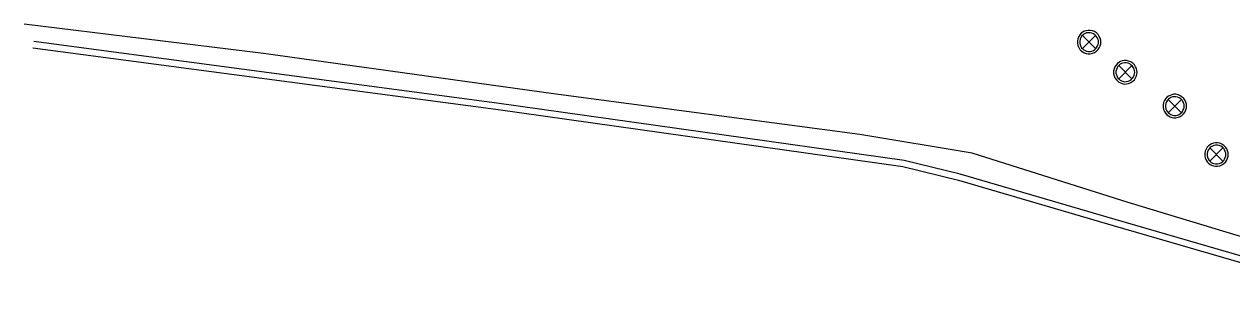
# Model space of a CAD drawing. Extents: x 2161152 to 2175754, y 602179 to 617749.
# Drawn here: x 2164775.8 to 2164879.1, y 607441.8 to 607466.1 of the extents above; entities that cross this region are included whole.
import ezdxf

# ---------------------------------------------------------------- set-up
doc = ezdxf.new("R2010")
doc.units = 0
for name, color, linetype in [('RD_EX_BldgApp_Post', 7, 'Continuous'), ('RD_EX_H2O', 7, 'Continuous'), ('RD_EX_WALL_Retaining', 7, 'Continuous')]:
    doc.layers.add(name, color=color, linetype=linetype)

msp = doc.modelspace()

# ---------------------------------------------------------------- linework, layer by layer
at = {"layer": 'RD_EX_BldgApp_Post'}
for p, q in [((2164867.49, 607464.03), (2164866.36, 607465.16)), ((2164866.36, 607464.03), (2164867.49, 607465.16)), ((2164870.59, 607461.45), (2164869.46, 607462.58)), ((2164869.46, 607461.45), (2164870.59, 607462.58)), ((2164874.83, 607458.56), (2164873.69, 607459.7)), ((2164873.69, 607458.56), (2164874.83, 607459.7)), ((2164878.38, 607454.42), (2164877.25, 607455.56)), ((2164877.25, 607454.42), (2164878.38, 607455.56))]:
    msp.add_line(p, q, dxfattribs=at)
for points in [[(2164867.93, 607464.59), (2164867.92, 607464.75), (2164867.88, 607464.91), (2164867.8, 607465.07), (2164867.7, 607465.23), (2164867.56, 607465.37), (2164867.4, 607465.48), (2164867.21, 607465.55), (2164867.03, 607465.59), (2164866.84, 607465.59), (2164866.67, 607465.56), (2164866.51, 607465.51), (2164866.38, 607465.43), (2164866.25, 607465.34), (2164866.14, 607465.21), (2164866.04, 607465.06), (2164865.97, 607464.88), (2164865.93, 607464.69), (2164865.93, 607464.49), (2164865.97, 607464.3), (2164866.04, 607464.12), (2164866.14, 607463.97), (2164866.25, 607463.85), (2164866.38, 607463.75), (2164866.51, 607463.68), (2164866.67, 607463.62), (2164866.84, 607463.59), (2164867.03, 607463.59), (2164867.21, 607463.63), (2164867.4, 607463.71), (2164867.56, 607463.82), (2164867.7, 607463.96), (2164867.8, 607464.11), (2164867.88, 607464.27), (2164867.92, 607464.44), (2164867.93, 607464.59)], [(2164867.73, 607464.59), (2164867.72, 607464.72), (2164867.69, 607464.85), (2164867.63, 607464.98), (2164867.54, 607465.1), (2164867.43, 607465.21), (2164867.3, 607465.3), (2164867.16, 607465.36), (2164867.01, 607465.39), (2164866.86, 607465.39), (2164866.72, 607465.37), (2164866.6, 607465.32), (2164866.49, 607465.27), (2164866.39, 607465.19), (2164866.29, 607465.09), (2164866.22, 607464.97), (2164866.16, 607464.83), (2164866.13, 607464.67), (2164866.13, 607464.51), (2164866.16, 607464.36), (2164866.22, 607464.22), (2164866.29, 607464.1), (2164866.39, 607464), (2164866.49, 607463.92), (2164866.6, 607463.86), (2164866.72, 607463.82), (2164866.86, 607463.79), (2164867.01, 607463.79), (2164867.16, 607463.82), (2164867.3, 607463.88), (2164867.43, 607463.97), (2164867.54, 607464.08), (2164867.63, 607464.21), (2164867.69, 607464.34), (2164867.72, 607464.47), (2164867.73, 607464.59)], [(2164871.03, 607462.01), (2164871.02, 607462.17), (2164870.98, 607462.33), (2164870.9, 607462.49), (2164870.8, 607462.65), (2164870.66, 607462.79), (2164870.5, 607462.9), (2164870.31, 607462.97), (2164870.13, 607463.01), (2164869.94, 607463.01), (2164869.77, 607462.98), (2164869.61, 607462.93), (2164869.48, 607462.86), (2164869.35, 607462.76), (2164869.24, 607462.63), (2164869.14, 607462.48), (2164869.07, 607462.3), (2164869.03, 607462.11), (2164869.03, 607461.91), (2164869.07, 607461.72), (2164869.14, 607461.55), (2164869.24, 607461.39), (2164869.35, 607461.27), (2164869.48, 607461.17), (2164869.61, 607461.1), (2164869.77, 607461.04), (2164869.94, 607461.01), (2164870.13, 607461.02), (2164870.31, 607461.05), (2164870.5, 607461.13), (2164870.66, 607461.24), (2164870.8, 607461.38), (2164870.9, 607461.53), (2164870.98, 607461.7), (2164871.02, 607461.86), (2164871.03, 607462.01)], [(2164870.83, 607462.01), (2164870.82, 607462.14), (2164870.79, 607462.27), (2164870.73, 607462.4), (2164870.64, 607462.52), (2164870.53, 607462.63), (2164870.4, 607462.72), (2164870.26, 607462.78), (2164870.11, 607462.81), (2164869.96, 607462.81), (2164869.82, 607462.79), (2164869.7, 607462.75), (2164869.59, 607462.69), (2164869.49, 607462.61), (2164869.39, 607462.51), (2164869.32, 607462.39), (2164869.26, 607462.25), (2164869.23, 607462.09), (2164869.23, 607461.93), (2164869.26, 607461.78), (2164869.32, 607461.64), (2164869.39, 607461.52), (2164869.49, 607461.42), (2164869.59, 607461.34), (2164869.7, 607461.28), (2164869.82, 607461.24), (2164869.96, 607461.21), (2164870.11, 607461.22), (2164870.26, 607461.25), (2164870.4, 607461.31), (2164870.53, 607461.39), (2164870.64, 607461.5), (2164870.73, 607461.63), (2164870.79, 607461.76), (2164870.82, 607461.89), (2164870.83, 607462.01)], [(2164875.26, 607459.13), (2164875.25, 607459.28), (2164875.21, 607459.45), (2164875.14, 607459.61), (2164875.04, 607459.77), (2164874.9, 607459.9), (2164874.73, 607460.01), (2164874.55, 607460.09), (2164874.36, 607460.13), (2164874.18, 607460.13), (2164874, 607460.1), (2164873.85, 607460.04), (2164873.72, 607459.97), (2164873.59, 607459.88), (2164873.47, 607459.75), (2164873.37, 607459.6), (2164873.3, 607459.42), (2164873.26, 607459.23), (2164873.26, 607459.03), (2164873.3, 607458.84), (2164873.37, 607458.66), (2164873.47, 607458.51), (2164873.59, 607458.38), (2164873.72, 607458.29), (2164873.85, 607458.22), (2164874, 607458.16), (2164874.18, 607458.13), (2164874.36, 607458.13), (2164874.55, 607458.17), (2164874.73, 607458.25), (2164874.9, 607458.36), (2164875.04, 607458.49), (2164875.14, 607458.65), (2164875.21, 607458.81), (2164875.25, 607458.98), (2164875.26, 607459.13)], [(2164875.06, 607459.13), (2164875.05, 607459.25), (2164875.02, 607459.38), (2164874.96, 607459.51), (2164874.88, 607459.64), (2164874.77, 607459.75), (2164874.64, 607459.84), (2164874.49, 607459.9), (2164874.34, 607459.93), (2164874.19, 607459.93), (2164874.06, 607459.91), (2164873.93, 607459.86), (2164873.83, 607459.8), (2164873.72, 607459.73), (2164873.63, 607459.63), (2164873.55, 607459.5), (2164873.49, 607459.36), (2164873.46, 607459.21), (2164873.46, 607459.05), (2164873.49, 607458.9), (2164873.55, 607458.76), (2164873.63, 607458.63), (2164873.72, 607458.53), (2164873.83, 607458.46), (2164873.93, 607458.4), (2164874.06, 607458.35), (2164874.19, 607458.33), (2164874.34, 607458.33), (2164874.49, 607458.36), (2164874.64, 607458.42), (2164874.77, 607458.51), (2164874.88, 607458.62), (2164874.96, 607458.75), (2164875.02, 607458.88), (2164875.05, 607459.01), (2164875.06, 607459.13)], [(2164878.82, 607454.99), (2164878.81, 607455.14), (2164878.77, 607455.31), (2164878.7, 607455.47), (2164878.59, 607455.63), (2164878.45, 607455.76), (2164878.29, 607455.87), (2164878.11, 607455.95), (2164877.92, 607455.99), (2164877.73, 607455.99), (2164877.56, 607455.96), (2164877.41, 607455.9), (2164877.27, 607455.83), (2164877.15, 607455.74), (2164877.03, 607455.61), (2164876.93, 607455.46), (2164876.86, 607455.28), (2164876.82, 607455.09), (2164876.82, 607454.89), (2164876.86, 607454.7), (2164876.93, 607454.52), (2164877.03, 607454.37), (2164877.15, 607454.25), (2164877.27, 607454.15), (2164877.41, 607454.08), (2164877.56, 607454.02), (2164877.73, 607453.99), (2164877.92, 607453.99), (2164878.11, 607454.03), (2164878.29, 607454.11), (2164878.45, 607454.22), (2164878.59, 607454.35), (2164878.7, 607454.51), (2164878.77, 607454.67), (2164878.81, 607454.84), (2164878.82, 607454.99)], [(2164878.62, 607454.99), (2164878.61, 607455.11), (2164878.58, 607455.24), (2164878.52, 607455.38), (2164878.44, 607455.5), (2164878.33, 607455.61), (2164878.19, 607455.7), (2164878.05, 607455.76), (2164877.9, 607455.79), (2164877.75, 607455.79), (2164877.61, 607455.77), (2164877.49, 607455.72), (2164877.38, 607455.66), (2164877.28, 607455.59), (2164877.19, 607455.49), (2164877.11, 607455.36), (2164877.05, 607455.22), (2164877.02, 607455.07), (2164877.02, 607454.91), (2164877.05, 607454.76), (2164877.11, 607454.62), (2164877.19, 607454.49), (2164877.28, 607454.39), (2164877.38, 607454.32), (2164877.49, 607454.26), (2164877.61, 607454.22), (2164877.75, 607454.19), (2164877.9, 607454.19), (2164878.05, 607454.22), (2164878.19, 607454.28), (2164878.33, 607454.37), (2164878.44, 607454.48), (2164878.52, 607454.61), (2164878.58, 607454.74), (2164878.61, 607454.87), (2164878.62, 607454.99)]]:
    msp.add_lwpolyline(points, dxfattribs=at)
at = {"layer": 'RD_EX_H2O'}
msp.add_lwpolyline([(2164898.51, 607442.37), (2164870.27, 607450.89), (2164856.92, 607455.12), (2164847.31, 607456.69), (2164821.12, 607460.18), (2164796.31, 607463.62), (2164775.85, 607466.11)], dxfattribs=at)
at = {"layer": 'RD_EX_WALL_Retaining'}
msp.add_lwpolyline([(2164776.6, 607464.11), (2164816.2, 607458.85), (2164851.01, 607453.96), (2164855.75, 607452.79), (2164869, 607448.93), (2164893.55, 607441.83), (2164893.7, 607442.34), (2164869.15, 607449.45), (2164855.89, 607453.32), (2164851.11, 607454.49), (2164816.27, 607459.38), (2164776.67, 607464.65)], dxfattribs=at)

doc.saveas('drawing.dxf')
